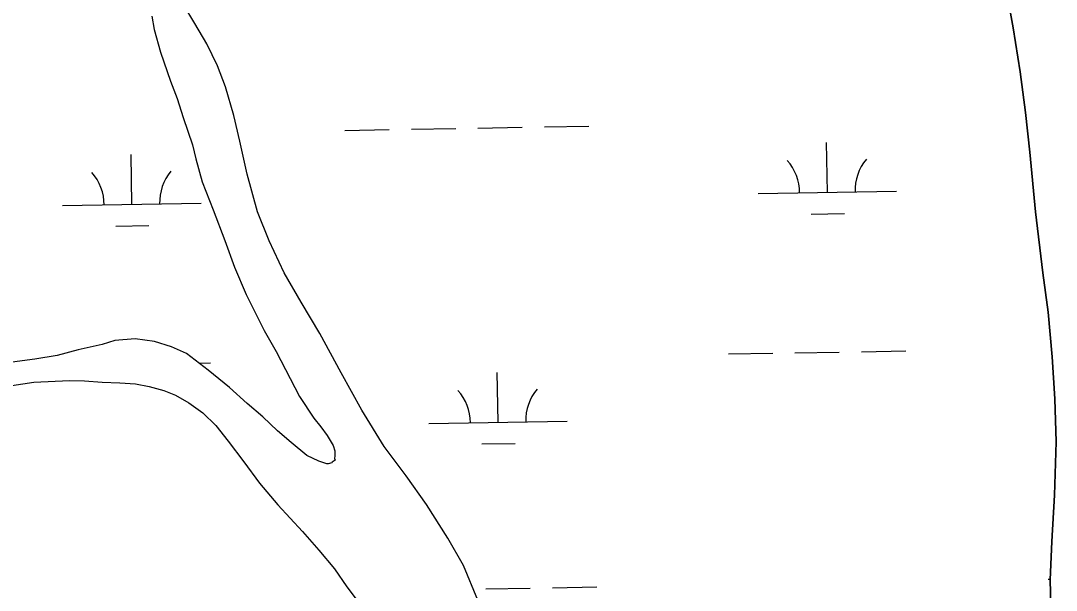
# Model space of a CAD drawing. Extents: x 3892998 to 3931244, y 278583 to 304547.
# Drawn here: x 3919642 to 3920389, y 295072 to 295483 of the extents above; entities that cross this region are included whole.
import ezdxf

# ---------------------------------------------------------------- set-up
doc = ezdxf.new("R2010")
doc.units = 0
doc.layers.add('V-TOPO-SHOR', color=7, linetype='Continuous')
doc.layers.add('V-WETL-SWMP', color=7, linetype='Continuous')

msp = doc.modelspace()

# ---------------------------------------------------------------- linework, layer by layer
at = {"layer": 'V-TOPO-SHOR'}
for points in [[(3920380.81, 294905.45), (3920384.74, 294970.03), (3920385.38, 294994.15), (3920385.19, 295029.54), (3920385.45, 295051.32), (3920384.52, 295079.32), (3920385.93, 295106.94), (3920387.68, 295140.39), (3920389.03, 295178.9), (3920388.08, 295210.01), (3920385.97, 295240.33), (3920383.07, 295272.6), (3920379.41, 295300.97), (3920374.11, 295344.88), (3920369.98, 295388.03), (3920366.71, 295416.79), (3920363.05, 295445.94), (3920357.82, 295477.8), (3920353.8, 295500.73)], [(3919971.52, 295064.69), (3919961.26, 295089.55), (3919949.85, 295109.35), (3919934.53, 295133.8), (3919920.01, 295154.35), (3919903.93, 295175.68), (3919887.82, 295201.68), (3919872.87, 295228.86), (3919857.53, 295257.2), (3919844.16, 295279.71), (3919831.97, 295301.06), (3919820.95, 295323.98), (3919812.65, 295344.96), (3919805.1, 295372.17), (3919799.91, 295395.9), (3919795.52, 295414.57), (3919789.57, 295435.17), (3919783.64, 295450.33), (3919776.16, 295466.25), (3919767.51, 295481), (3919758.86, 295494.97)], [(3919736.32, 295486.27), (3919737.93, 295476.54), (3919742.69, 295460.21), (3919749.82, 295439.23), (3919754.56, 295426.79), (3919758.92, 295413.18), (3919765.65, 295393.36), (3919768.04, 295383.25), (3919772.8, 295366.53), (3919780.7, 295346.33), (3919789, 295324.18), (3919796.12, 295305.14), (3919804.4, 295285.32), (3919817.4, 295259.3), (3919826.05, 295244.17), (3919842.97, 295211.55), (3919853.18, 295196.03), (3919858.28, 295189.83), (3919862.99, 295183.62), (3919867.31, 295176.25), (3919868.5, 295172.36), (3919868.52, 295168.86), (3919868.14, 295166.91), (3919868.54, 295165.74), (3919866.6, 295164.17), (3919866.21, 295163.78), (3919863.49, 295162.99), (3919862.71, 295162.98), (3919856.86, 295164.9), (3919848.27, 295169.13), (3919836.92, 295178.42), (3919827.14, 295186.93), (3919816.57, 295197), (3919805.23, 295206.67), (3919792.31, 295218.28), (3919777.06, 295230.66), (3919761.42, 295242.64), (3919750.48, 295247.64), (3919738.39, 295251.47), (3919724.36, 295253.34), (3919709.57, 295252.09), (3919700.63, 295249.32), (3919683.13, 295245.32), (3919667.97, 295241.35), (3919652.02, 295238.53), (3919635.67, 295236.49)], [(3919635.3, 295219.6), (3919651.12, 295222.01), (3919676.98, 295223.31), (3919687.8, 295222.98), (3919700.54, 295221.9), (3919713.29, 295221.58), (3919724.49, 295220.87), (3919734.54, 295219), (3919744.98, 295215.97), (3919753.49, 295212.54), (3919763.17, 295207.18), (3919773.25, 295199.91), (3919782.57, 295190.69), (3919791.51, 295179.54), (3919802.79, 295164.55), (3919814.07, 295149.16), (3919827.29, 295133.41), (3919845.15, 295114.2), (3919856.81, 295100.75), (3919868.08, 295087.3), (3919877.03, 295074.22), (3919885.2, 295063.46)]]:
    msp.add_lwpolyline(points, dxfattribs=at)
at = {"layer": 'V-WETL-SWMP'}
for p, q in [((3919875.69, 295403.77), (3919907.68, 295404.33)), ((3919923.68, 295404.6), (3919955.67, 295405.16)), ((3919971.67, 295405.43), (3920003.67, 295405.99)), ((3920019.67, 295406.26), (3920051.66, 295406.82)), ((3920223.83, 295359.05), (3920223.21, 295395.04)), ((3919722, 295350.36), (3919721.37, 295386.36)), ((3920173.84, 295358.18), (3920273.82, 295359.91)), ((3919672, 295349.5), (3919771.99, 295351.23)), ((3920212.1, 295343.41), (3920236.09, 295343.83)), ((3919710.27, 295334.73), (3919734.26, 295335.14)), ((3920200.42, 295243.19), (3920232.42, 295243.75)), ((3920248.42, 295244.03), (3920280.41, 295244.58)), ((3919770.41, 295235.75), (3919778.58, 295235.89)), ((3920152.43, 295242.36), (3920184.43, 295242.92)), ((3919986.19, 295193.05), (3919985.57, 295229.04)), ((3919936.2, 295192.18), (3920036.19, 295193.91)), ((3919974.46, 295177.41), (3919998.46, 295177.83)), ((3920383.28, 295079.83), (3920384.55, 295079.86)), ((3919977.43, 295072.81), (3920009.43, 295073.36)), ((3920025.42, 295073.64), (3920057.42, 295074.19))]:
    msp.add_line(p, q, dxfattribs=at)
for points in [[(3920353.8, 295500.73), (3920357.82, 295477.8), (3920363.05, 295445.94), (3920366.71, 295416.79), (3920369.98, 295388.03), (3920374.11, 295344.89), (3920379.41, 295300.97), (3920383.06, 295272.6), (3920385.97, 295240.33), (3920388.08, 295210.01), (3920389.03, 295178.9), (3920387.68, 295140.39), (3920385.93, 295106.94), (3920384.52, 295079.32), (3920385.45, 295051.32)], [(3919971.52, 295064.69), (3919961.26, 295089.55), (3919949.85, 295109.35), (3919934.53, 295133.8), (3919920.01, 295154.35), (3919903.93, 295175.68), (3919887.82, 295201.68), (3919872.87, 295228.86), (3919857.53, 295257.2), (3919844.16, 295279.71), (3919831.97, 295301.06), (3919820.94, 295323.98), (3919812.65, 295344.96), (3919805.1, 295372.17), (3919799.91, 295395.9), (3919795.52, 295414.57), (3919789.57, 295435.17), (3919783.64, 295450.33), (3919776.16, 295466.25), (3919767.51, 295481), (3919758.86, 295494.97)], [(3919736.31, 295486.27), (3919737.93, 295476.54), (3919742.69, 295460.21), (3919749.81, 295439.23), (3919754.56, 295426.79), (3919758.92, 295413.19), (3919765.64, 295393.36), (3919768.04, 295383.25), (3919772.8, 295366.53), (3919780.7, 295346.33), (3919789, 295324.18), (3919796.12, 295305.14), (3919804.4, 295285.32), (3919817.4, 295259.3), (3919826.05, 295244.17), (3919842.97, 295211.55), (3919853.18, 295196.03), (3919858.28, 295189.83), (3919862.99, 295183.62), (3919867.31, 295176.25), (3919868.5, 295172.36), (3919868.52, 295168.86), (3919868.14, 295166.91), (3919868.54, 295165.74), (3919866.6, 295164.17), (3919866.21, 295163.78), (3919863.49, 295162.99), (3919862.71, 295162.98), (3919856.86, 295164.9), (3919848.27, 295169.13), (3919836.92, 295178.42), (3919827.14, 295186.93), (3919816.57, 295197), (3919805.23, 295206.67), (3919792.31, 295218.28), (3919777.06, 295230.66), (3919761.42, 295242.64), (3919750.48, 295247.64), (3919738.39, 295251.47)], [(3919738.39, 295251.47), (3919724.36, 295253.34), (3919709.57, 295252.09), (3919700.63, 295249.31), (3919683.13, 295245.32), (3919667.96, 295241.35), (3919652.02, 295238.53), (3919635.67, 295236.49)], [(3919635.31, 295219.6), (3919651.12, 295222.01), (3919676.98, 295223.31), (3919687.8, 295222.98), (3919700.54, 295221.9), (3919713.29, 295221.58), (3919724.49, 295220.87), (3919734.54, 295218.99), (3919744.98, 295215.96), (3919753.49, 295212.54), (3919763.17, 295207.18), (3919773.25, 295199.9), (3919782.57, 295190.69), (3919791.51, 295179.54), (3919802.79, 295164.55), (3919814.07, 295149.16), (3919827.29, 295133.41), (3919845.15, 295114.2), (3919856.81, 295100.75), (3919868.08, 295087.3), (3919877.03, 295074.22), (3919885.2, 295063.46)]]:
    msp.add_lwpolyline(points, dxfattribs=at)
for centre, start, end in [((3920168.59, 295358.57), 0.21988, 41.76354), ((3920279.06, 295360.48), 140.21988, 181.76354), ((3919666.75, 295349.88), 0.21988, 41.76354), ((3919777.22, 295351.79), 140.21988, 181.76354), ((3919930.95, 295192.57), 0.21988, 41.76354), ((3920041.42, 295194.48), 140.21988, 181.76354)]:
    msp.add_arc(centre, 35.25, start, end, dxfattribs=at)

doc.saveas('drawing.dxf')
